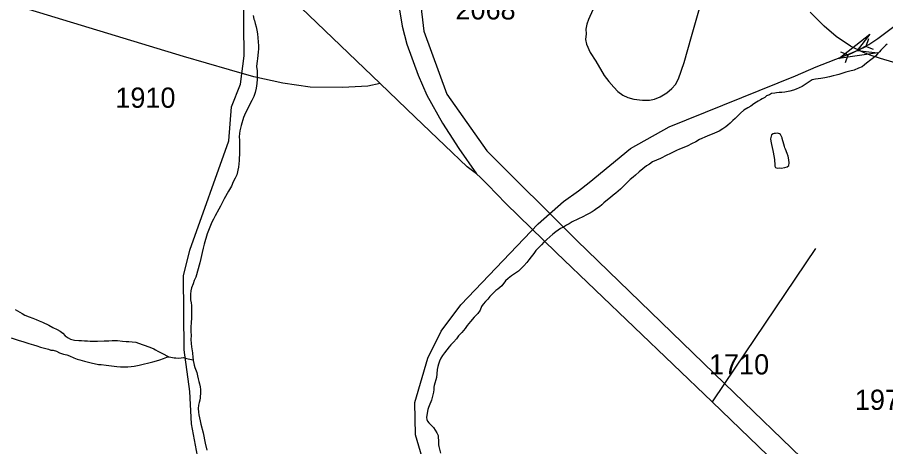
# Model space of a CAD drawing. Extents: x 2260773 to 2342389, y 552869 to 618546.
# Drawn here: x 2311230 to 2316600, y 573337 to 575994 of the extents above; entities that cross this region are included whole.
import ezdxf

# ---------------------------------------------------------------- set-up
doc = ezdxf.new("R2010")
doc.units = 0
for name, color, linetype in [('Exist Boundary Political Urban Extension UEB', 7, 'Continuous'), ('Exist Hydrographic Misc Water Feature', 7, 'Continuous'), ('Exist Road Non-System Type 51', 7, 'Continuous'), ('Exist Road Secondary Structure Pipe Attributed CELL', 7, 'Continuous'), ('Exist Road Secondary Structure Pipe CELL', 7, 'Continuous'), ('Exist Road Secondary Type 41 Attributed', 7, 'Continuous'), ('Exist Road Secondary Type 51 Attributed', 7, 'Continuous'), ('Exist Road Secondary Type 51 Number Label', 7, 'Continuous')]:
    doc.layers.add(name, color=color, linetype=linetype)

msp = doc.modelspace()

# ---------------------------------------------------------------- linework, layer by layer
at = {"layer": 'Exist Boundary Political Urban Extension UEB'}
msp.add_line((2315604, 573728.1), (2316611.8, 572753.6), dxfattribs=at)
msp.add_lwpolyline([(2313703.2, 576678.7), (2313701.6, 576670.4), (2313701.6, 576258.8), (2313742.8, 575908.9), (2313886.9, 575517.8), (2314133.9, 575167.9), (2314689.7, 574612.2), (2315604, 573728.1)], dxfattribs=at)
at = {"layer": 'Exist Hydrographic Misc Water Feature'}
for points in [[(2312387.3, 573047.9), (2312307.3, 573477.8), (2312297.3, 573677.6), (2312261.2, 573935.4), (2312256.3, 574394.6), (2312296.3, 574553.7), (2312538.2, 575229.7), (2312553.2, 575440.3), (2312609.2, 575580.4), (2312632.3, 575755.2), (2312626.2, 576329.2)], [(2313734.3, 573269.6), (2313691.2, 573409), (2313688.4, 573609.2), (2313769.4, 573884.7), (2313850.4, 574052.1), (2313973.2, 574214.6), (2314451.4, 574716.3), (2314608.2, 574853.8), (2314699.3, 574919.9), (2314765.3, 574971.8), (2315021.2, 575182.3), (2315261.3, 575316.7), (2316042.3, 575630.7), (2316170.4, 575687.9), (2316365.9, 575763.4), (2316423.1, 575787.4), (2316496.3, 575825.2), (2316551.1, 575861.8), (2316674.6, 575955.6), (2316748.9, 575985.4), (2317093.3, 576070), (2317391.4, 576239.6), (2317465.4, 576314.7)], [(2312688.5, 576005.1), (2312692.4, 575983), (2312696.9, 575973.5), (2312701, 575955.4), (2312707, 575935.4), (2312711.1, 575913.3), (2312715.6, 575891.6), (2312719.9, 575841.5), (2312720.3, 575817.9), (2312720.7, 575797.5), (2312718.5, 575779.6), (2312717, 575757.5), (2312715.2, 575739.5), (2312713.6, 575721.6), (2312711.7, 575707.7), (2312709.4, 575689.7), (2312712.1, 575661.7), (2312712.3, 575639.8), (2312712.7, 575611.8), (2312711.1, 575583.7), (2312707.2, 575555.8), (2312701.2, 575527.5), (2312691.8, 575503.4), (2312680.1, 575479.2), (2312660.4, 575443.2), (2312652.6, 575424.9), (2312641, 575403.2), (2312629.3, 575372.9), (2312613.5, 575324.6), (2312610.2, 575306.9), (2312606.1, 575290.8), (2312604.3, 575274.5), (2312602.2, 575254.5), (2312602.8, 575232.6), (2312602.8, 575204.6), (2312603.2, 575178.5), (2312603.2, 575158.7), (2312601.8, 575106.6), (2312600.2, 575086.6), (2312596.5, 575066.8), (2312587.2, 575018.7), (2312577.2, 574998.8), (2312565.5, 574974.6), (2312553.8, 574948.4), (2312536.2, 574918.2), (2312508.5, 574870), (2312485.3, 574825.6), (2312475.3, 574805.7), (2312453.7, 574765.5), (2312441.9, 574745.4), (2312432, 574725), (2312424.6, 574705), (2312403.1, 574654.8), (2312385.5, 574590.8), (2312378.3, 574564.8), (2312372.1, 574538.6), (2312368.2, 574520.5), (2312364.6, 574500.4), (2312359, 574474.4), (2312334, 574386.1), (2312324, 574364.1), (2312316.4, 574344.2), (2312306.9, 574320.1), (2312303, 574302), (2312301.2, 574280), (2312301.4, 574245.8), (2312305.7, 574226.2), (2312306.1, 574209.9), (2312305.9, 574194.1), (2312306.3, 574178.2), (2312306.5, 574152.2), (2312306.5, 574134), (2312305.1, 574102.2), (2312303.2, 574078.1), (2312303.7, 574050.1), (2312304.1, 574024.1), (2312302, 574000), (2312304.7, 573974.1), (2312306.7, 573954.3), (2312313.3, 573916.4), (2312315.3, 573888.5), (2312317.8, 573874.4)], [(2316608.3, 575827.6), (2316598.5, 575819.3), (2316590.3, 575811.2), (2316580.4, 575801.3), (2316570.8, 575791), (2316562.6, 575780.9), (2316548.8, 575766.8), (2316537.2, 575752.7), (2316524.9, 575742.8), (2316517.5, 575736.6), (2316499.2, 575724.3), (2316489.4, 575716.5), (2316481.6, 575710.4), (2316469.3, 575700.1), (2316454.1, 575687.7), (2316432, 575679.7), (2316406.1, 575667.4), (2316378.2, 575661.1), (2316354.3, 575654.9), (2316340.5, 575650.9), (2316328.2, 575646.7), (2316310.2, 575640.5), (2316294.2, 575636.4), (2316274.5, 575632.1), (2316252.5, 575625.6), (2316224.7, 575619.6), (2316198.4, 575615.1), (2316166.8, 575611), (2316144.7, 575606.6), (2316103.1, 575578.4), (2316083.2, 575566), (2316065.1, 575557.7), (2316047.3, 575549.5), (2316029.7, 575543.6), (2316007.5, 575537.2), (2315975.7, 575531), (2315958.1, 575528.8)], [(2315958.1, 575528.8), (2315941.7, 575528.4), (2315925.7, 575526.4), (2315913.8, 575524.1), (2315893.9, 575521.8), (2315882, 575513.9), (2315864, 575507.7), (2315852.1, 575497.7), (2315836.3, 575489.6), (2315826.2, 575483.3), (2315812.3, 575475.3), (2315800.6, 575469), (2315784.8, 575458.8), (2315766.8, 575444.9), (2315746.7, 575434.5), (2315723.3, 575418.2), (2315701.6, 575399.9), (2315685.6, 575383.7), (2315669.8, 575367.8), (2315653.8, 575355.6), (2315637.8, 575339.4), (2315624.1, 575327.3), (2315610.5, 575315.1), (2315592.3, 575302.8), (2315570.3, 575288.7), (2315540.6, 575276.1), (2315496.7, 575258), (2315449.2, 575237.2), (2315425.6, 575222.9), (2315399.7, 575211), (2315375.5, 575198.8), (2315351.8, 575188.2), (2315325.7, 575177.9), (2315306.2, 575169.9), (2315282, 575157.7), (2315264.6, 575149.4), (2315246.1, 575141.3), (2315206.6, 575120.8), (2315158.8, 575098.5), (2315139.3, 575085.9), (2315121.1, 575074.1), (2315075.5, 575037.6), (2315051.8, 575017.2), (2315037.8, 575005.1), (2315020.2, 574990.8), (2315004.6, 574976.4), (2314959.1, 574930.2), (2314944.7, 574918.2), (2314931.2, 574906), (2314915.2, 574893.8), (2314897.4, 574879.5), (2314869.7, 574855.3), (2314857.8, 574845.3), (2314843.8, 574833.2), (2314829.9, 574821.1), (2314814.1, 574810.9), (2314798.1, 574798.7), (2314784.4, 574790.2), (2314766.5, 574780.3), (2314746.6, 574770), (2314730.4, 574761.9), (2314661.3, 574727.3), (2314643.1, 574715), (2314625.3, 574706.7), (2314607.4, 574694.8), (2314589.6, 574686.6), (2314573.8, 574676.4), (2314559.8, 574666.3), (2314542, 574651.9), (2314486.4, 574601.5), (2314471.1, 574585.2), (2314452.8, 574566.8), (2314436.8, 574551), (2314423.3, 574532.7), (2314407.5, 574512.4), (2314393.5, 574492.6)], [(2315979.8, 575177.2), (2315977.2, 575186.9), (2315973.5, 575194.8), (2315969.4, 575208.8), (2315960.6, 575243), (2315958.9, 575248.9), (2315954.8, 575256.8), (2315950.5, 575268.8), (2315942.5, 575272.9), (2315930.4, 575276.7), (2315918.7, 575274.4), (2315910.5, 575274.4), (2315904.6, 575272.1), (2315894.7, 575266.2), (2315888.6, 575242), (2315888.8, 575228.2), (2315893.3, 575206.1), (2315901.3, 575170.4), (2315910.1, 575126.4), (2315912.6, 575112.3), (2315912.6, 575102.2), (2315914.8, 575090.5), (2315914.4, 575078.4), (2315914.8, 575072.6), (2315918.5, 575064.4), (2315929, 575060.8), (2315940.7, 575062.6), (2315952.8, 575060.8), (2315976.7, 575064.9), (2315990.3, 575069.4), (2316000.5, 575077.2), (2316002.4, 575093.5), (2316000.3, 575111.3), (2315996.2, 575135.4), (2315991.5, 575151.1), (2315979.8, 575177.2)], [(2314393.5, 574492.6), (2314379.8, 574476.4), (2314362, 574456), (2314344.1, 574438), (2314328.5, 574423.7), (2314286.5, 574393.1), (2314265.2, 574376.9), (2314249.2, 574363.1), (2314225.4, 574332.6), (2314201.6, 574312.2), (2314189.7, 574302.2), (2314152.2, 574265.7), (2314138.7, 574249.9), (2314124.7, 574235.8), (2314110.8, 574217.7), (2314101.1, 574203.3), (2314091.5, 574181.2), (2314077.4, 574161), (2314054, 574137), (2314032, 574110.7), (2314012.4, 574086.5), (2313998.6, 574068.2), (2313978.5, 574044.1), (2313959, 574021.9), (2313945.5, 574003.7), (2313927.7, 573983.6), (2313911.3, 573967.4), (2313900, 573955.3), (2313886, 573935.1), (2313872.3, 573916.9), (2313858.2, 573900.8), (2313848.3, 573884.9), (2313840.7, 573864.9), (2313835.2, 573846.7), (2313831.1, 573832.7), (2313827.2, 573814.6), (2313823.5, 573786.8), (2313821.9, 573764.7), (2313808.5, 573714.5), (2313806.5, 573704.7), (2313804.8, 573690.3), (2313802.6, 573674.4), (2313791.3, 573624.6), (2313775.9, 573590), (2313772.2, 573578), (2313768.1, 573566), (2313762.4, 573532), (2313760.5, 573516.1), (2313762.8, 573504), (2313766.7, 573494.1), (2313775.3, 573484.3), (2313783.3, 573476.2), (2313789, 573470.4), (2313797, 573462.3), (2313803, 573454.6), (2313813.2, 573438.8), (2313823.7, 573422.7), (2313831.7, 573404.8), (2313831.9, 573391), (2313834, 573376.9), (2313834.6, 573363), (2313834.4, 573348.8), (2313836.6, 573337.2), (2313846.9, 573297.1)], [(2311216.7, 574186.5), (2311259.1, 574160.6), (2311277, 574151.1), (2311303.2, 574139.4), (2311325.1, 574131.6), (2311345.2, 574123.8), (2311365.5, 574115.8), (2311385.6, 574106.4), (2311423.8, 574088.4), (2311449.6, 574074.8), (2311475.9, 574061.1), (2311493.7, 574051.6), (2311510.5, 574039.7), (2311526.3, 574021.9), (2311544.8, 574009.8), (2311558.7, 574002)], [(2311190.6, 574010), (2311234.9, 573994.8), (2311269, 573985.2), (2311300.9, 573975.1), (2311329, 573967.7), (2311349.3, 573959.7), (2311373.1, 573952.1), (2311397.3, 573946.4), (2311423.2, 573940.9), (2311437.3, 573934.7), (2311451, 573933), (2311471.3, 573927.1), (2311491.4, 573917.3), (2311515.2, 573909.6), (2311535.5, 573904.1), (2311551.5, 573898.1), (2311579.8, 573886.5), (2311599.7, 573878.7), (2311615.9, 573873), (2311646, 573865.2), (2311686, 573855.5), (2311732, 573846.1), (2311748.4, 573844.1), (2311779.9, 573840.6), (2311844.3, 573833.3), (2311868.3, 573829.7), (2311896.4, 573830), (2311912.2, 573830), (2311934.1, 573832.4), (2311952.4, 573834.5), (2311972.3, 573838.8), (2311984, 573840.7), (2312067.8, 573861.7), (2312089.8, 573867.7), (2312111.5, 573874.2), (2312133.3, 573882.3), (2312153.3, 573890.6), (2312167.5, 573893)], [(2311558.7, 574002), (2311582.3, 573996.5), (2311610.6, 573992.6), (2311626.8, 573993), (2311644.4, 573991.2), (2311662.7, 573991.2), (2311680.7, 573989.3), (2311694.2, 573989.7), (2311708.8, 573989.6), (2311726.2, 573989.8), (2311766.6, 573992.2), (2311794.7, 573992.5), (2311816.4, 573992.8), (2311848.4, 573993.3), (2311880.4, 573989.7), (2311902.8, 573987.9), (2311918.4, 573988), (2311940.7, 573986.3), (2311962.6, 573982.6), (2311978.6, 573976.5), (2312042.8, 573953.5), (2312058.8, 573947.4), (2312073.2, 573941.6), (2312084.9, 573935.8), (2312098.8, 573928), (2312131.2, 573910.2), (2312157.4, 573896.5), (2312167.5, 573893)], [(2312167.5, 573893), (2312179.4, 573890.7), (2312199.5, 573886.9), (2312209.5, 573885.4), (2312223.5, 573885.3), (2312243.6, 573885.6), (2312255.5, 573887.8), (2312269.6, 573883.7), (2312287.2, 573880.2), (2312317.8, 573874.4)], [(2312317.8, 573874.4), (2312317.6, 573870.3), (2312321.7, 573852.3), (2312323.5, 573840.7), (2312328.1, 573826.6), (2312340.2, 573794.8), (2312344.5, 573774.6), (2312348.8, 573756.6), (2312353.1, 573738.9), (2312357, 573724.9), (2312361.3, 573706.8), (2312361.7, 573691), (2312361.5, 573674.8), (2312360.2, 573638.9), (2312358.2, 573625), (2312354.3, 573609), (2312350.4, 573592.9), (2312348.8, 573572.9), (2312351, 573551), (2312353.1, 573532.9), (2312355.3, 573515.1), (2312359.4, 573497), (2312363.9, 573474.9), (2312378.3, 573421.2), (2312391, 573357.3), (2312401.5, 573315.5)]]:
    msp.add_lwpolyline(points, dxfattribs=at)
at = {"layer": 'Exist Road Non-System Type 51'}
for p, q in [((2316166.3, 574563.6), (2315604, 573728.1)), ((2315604, 573728.1), (2315526.9, 573613.6))]:
    msp.add_line(p, q, dxfattribs=at)
msp.add_lwpolyline([(2314788.8, 576039.8), (2314761.5, 575979.8), (2314752.4, 575952.4), (2314745.2, 575919.7), (2314747, 575892.4), (2314743.3, 575856), (2314750.6, 575828.6), (2314772.5, 575775.8), (2314807, 575723.1), (2314859.8, 575633.8), (2314887.1, 575597.4), (2314918, 575561), (2314943.5, 575535.5), (2314974.4, 575511.9), (2315005.3, 575497.3), (2315043.5, 575486.4), (2315096.3, 575480.9), (2315140, 575480.9), (2315170.9, 575488.2), (2315205.5, 575500.9), (2315247.3, 575526.4), (2315278.3, 575553.7), (2315300.1, 575577.4), (2315318.3, 575613.8), (2315352.8, 575713.9), (2315398.3, 575874.2), (2315452.9, 576063.5)], dxfattribs=at)
at = {"layer": 'Exist Road Secondary Structure Pipe Attributed CELL'}
msp.add_lwpolyline([(2316552.3, 575774), (2316310.9, 575739.6), (2316502.8, 575890.1), (2316423.1, 575787.4)], close=True, dxfattribs=at)
at = {"layer": 'Exist Road Secondary Structure Pipe CELL'}
for p, q in [((2316494.4, 575860.8), (2316478, 575812.7)), ((2316321, 575781.1), (2316368.1, 575762.2)), ((2316368.1, 575762.2), (2316478, 575812.7)), ((2316525.1, 575793.8), (2316478, 575812.7)), ((2316351.8, 575714.1), (2316368.1, 575762.2))]:
    msp.add_line(p, q, dxfattribs=at)
at = {"layer": 'Exist Road Secondary Type 41 Attributed'}
msp.add_lwpolyline([(2313473.5, 575585), (2313396.4, 575567.4), (2313241.2, 575558.6), (2313040.8, 575561.3), (2312871.3, 575586.1), (2312691.8, 575624.7), (2312542.1, 575667.8), (2312257.2, 575752), (2311041, 576122.6), (2309511.3, 576610.1)], dxfattribs=at)
at = {"layer": 'Exist Road Secondary Type 51 Attributed'}
for points in [[(2313473.5, 575585), (2312006.3, 576992.8), (2310680.6, 578266)], [(2313785.7, 577516.9), (2313721.1, 577371.3), (2313664.7, 577212.9), (2313603.8, 577010.8), (2313571, 576839.7), (2313551.9, 576644.9), (2313546.5, 576402.7), (2313552.8, 576277.1), (2313578.3, 576113.3), (2313592.9, 576040.4), (2313610.1, 575938.5), (2313639.3, 575827.4), (2313709.3, 575636.3), (2313762.1, 575512.5), (2313858.5, 575339.5), (2313900.3, 575274), (2313960.4, 575181.1), (2314069.6, 575024.6)], [(2318444.2, 575421.3), (2318393.5, 575434.9), (2318299.2, 575461.9), (2318112.8, 575494), (2317858.7, 575537.1), (2316923, 575673.4), (2316801.7, 575686.3), (2316645.2, 575716.4), (2316567.6, 575738.2), (2316509.4, 575757.6), (2316462.1, 575775.8), (2316382, 575815.9), (2316294.7, 575874.2), (2316219.5, 575938.5), (2316132.2, 576024.7)], [(2314069.6, 575024.6), (2314011.3, 575068.2), (2313873.1, 575201.2), (2313691.1, 575375.9), (2313473.5, 575585)], [(2314069.6, 575024.6), (2314093.2, 575002.7), (2314138.7, 574957.2), (2314251.5, 574840.7), (2314562.6, 574538.5), (2315526.9, 573613.6), (2316389.7, 572782.5), (2316516.1, 572659.8)]]:
    msp.add_lwpolyline(points, dxfattribs=at)

# ---------------------------------------------------------------- texts
at = {"layer": 'Exist Road Secondary Type 51 Number Label'}
for s, p in [('2068', (2313939.4, 575980.4)), ('1910', (2311835.9, 575434)), ('1710', (2315507.5, 573783.7)), ('1971', (2316409.5, 573564.4))]:
    msp.add_text(s, height=125, dxfattribs=at).set_placement(p)

doc.saveas('drawing.dxf')
